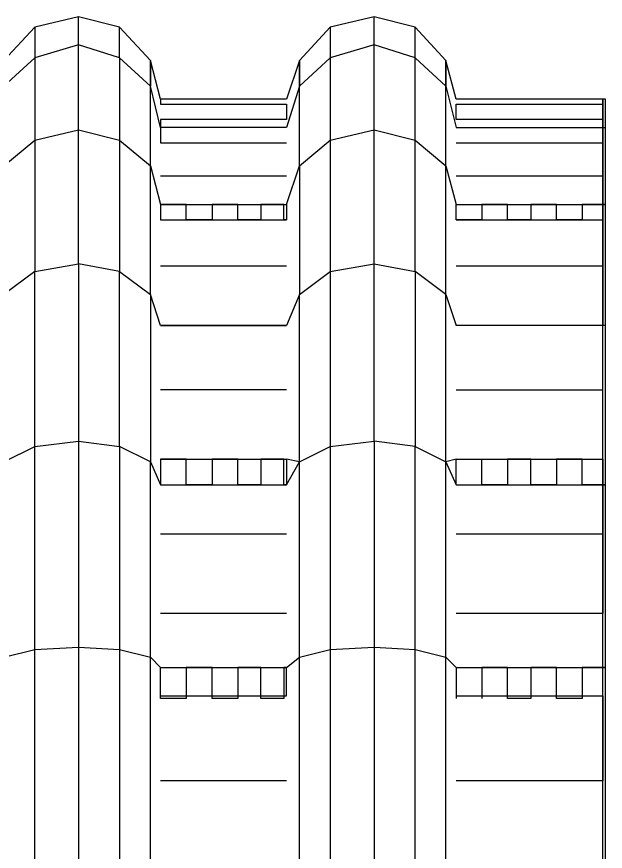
# Model space of a CAD drawing. Extents: x 636183 to 639890, y 299162 to 300538.
# Drawn here: x 636853.81 to 636861.82, y 299630.27 to 299641.62 of the extents above; entities that cross this region are included whole.
import ezdxf

# ---------------------------------------------------------------- set-up
doc = ezdxf.new("R2010")
doc.units = 0
doc.layers.add('Default', color=7, linetype='Continuous')

msp = doc.modelspace()

# ---------------------------------------------------------------- linework, layer by layer
at = {"layer": 'Default'}
for p, q in [((636854.653, 299641.621), (636854.059, 299641.481)), ((636854.653, 299641.237), (636854.653, 299641.621)), ((636855.213, 299641.481), (636854.653, 299641.621)), ((636858.676, 299641.621), (636858.081, 299641.481)), ((636858.676, 299641.237), (636858.676, 299641.621)), ((636859.235, 299641.481), (636858.676, 299641.621)), ((636854.059, 299641.481), (636853.639, 299641.027)), ((636854.059, 299641.481), (636854.059, 299641.062)), ((636855.213, 299641.062), (636855.213, 299641.481)), ((636855.633, 299641.027), (636855.213, 299641.481)), ((636858.081, 299641.481), (636857.661, 299641.027)), ((636858.081, 299641.481), (636858.081, 299641.062)), ((636859.235, 299641.062), (636859.235, 299641.481)), ((636859.655, 299641.027), (636859.235, 299641.481)), ((636854.653, 299641.237), (636854.059, 299641.062)), ((636854.653, 299640.082), (636854.653, 299641.237)), ((636855.213, 299641.062), (636854.653, 299641.237)), ((636858.676, 299641.237), (636858.081, 299641.062)), ((636858.676, 299640.082), (636858.676, 299641.237)), ((636859.235, 299641.062), (636858.676, 299641.237)), ((636854.059, 299641.062), (636853.639, 299640.677)), ((636854.059, 299641.062), (636854.059, 299639.942)), ((636855.213, 299641.062), (636855.213, 299639.942)), ((636855.633, 299640.677), (636855.213, 299641.062)), ((636855.633, 299641.027), (636855.633, 299640.677)), ((636855.633, 299640.677), (636855.633, 299641.027)), ((636855.772, 299640.502), (636855.633, 299641.027)), ((636857.661, 299641.027), (636857.486, 299640.502)), ((636858.081, 299641.062), (636857.661, 299640.677)), ((636857.661, 299641.027), (636857.661, 299640.677)), ((636857.661, 299640.677), (636857.661, 299641.027)), ((636858.081, 299641.062), (636858.081, 299639.942)), ((636859.655, 299640.677), (636859.235, 299641.062)), ((636859.235, 299639.942), (636859.235, 299641.062)), ((636859.655, 299641.027), (636859.655, 299640.677)), ((636859.655, 299640.677), (636859.655, 299641.027)), ((636859.795, 299640.502), (636859.655, 299641.027)), ((636855.633, 299639.593), (636855.633, 299640.677)), ((636855.772, 299640.117), (636855.633, 299640.677)), ((636857.661, 299640.677), (636857.486, 299640.117)), ((636857.661, 299639.593), (636857.661, 299640.677)), ((636859.655, 299640.677), (636859.795, 299640.117)), ((636859.655, 299639.593), (636859.655, 299640.677)), ((636855.772, 299640.502), (636855.772, 299640.432)), ((636856.122, 299640.502), (636855.772, 299640.502)), ((636857.486, 299640.502), (636855.772, 299640.502)), ((636855.772, 299640.432), (636857.486, 299640.432)), ((636856.472, 299640.502), (636856.122, 299640.502)), ((636856.822, 299640.502), (636856.472, 299640.502)), ((636857.137, 299640.502), (636856.822, 299640.502)), ((636857.451, 299640.502), (636857.137, 299640.502)), ((636857.486, 299640.502), (636857.451, 299640.502)), ((636857.486, 299640.432), (636857.486, 299640.222)), ((636860.145, 299640.502), (636859.795, 299640.502)), ((636861.789, 299640.502), (636859.795, 299640.502)), ((636859.795, 299640.432), (636861.789, 299640.432)), ((636859.795, 299640.222), (636859.795, 299640.432)), ((636860.494, 299640.502), (636860.145, 299640.502)), ((636860.809, 299640.502), (636860.494, 299640.502)), ((636861.159, 299640.502), (636860.809, 299640.502)), ((636861.509, 299640.502), (636861.159, 299640.502)), ((636861.824, 299640.502), (636861.509, 299640.502)), ((636861.789, 299640.432), (636861.789, 299640.502)), ((636861.789, 299640.502), (636861.789, 299640.432)), ((636861.789, 299640.432), (636861.789, 299640.502)), ((636861.789, 299640.432), (636861.789, 299640.222)), ((636861.789, 299640.222), (636861.789, 299640.432)), ((636861.824, 299640.117), (636861.824, 299640.502)), ((636855.772, 299640.222), (636855.772, 299639.907)), ((636857.486, 299640.222), (636855.772, 299640.222)), ((636861.789, 299640.222), (636859.795, 299640.222)), ((636861.789, 299639.907), (636861.789, 299640.222)), ((636861.789, 299640.222), (636861.789, 299639.907)), ((636861.789, 299639.907), (636861.789, 299640.222)), ((636854.059, 299639.942), (636854.653, 299640.082)), ((636854.653, 299638.263), (636854.653, 299640.082)), ((636854.653, 299640.082), (636855.213, 299639.942)), ((636856.122, 299640.117), (636855.772, 299640.117)), ((636856.472, 299640.117), (636856.122, 299640.117)), ((636856.822, 299640.117), (636856.472, 299640.117)), ((636857.137, 299640.117), (636856.822, 299640.117)), ((636857.451, 299640.117), (636857.137, 299640.117)), ((636857.486, 299640.117), (636857.451, 299640.117)), ((636858.081, 299639.942), (636858.676, 299640.082)), ((636858.676, 299638.263), (636858.676, 299640.082)), ((636858.676, 299640.082), (636859.235, 299639.942)), ((636859.795, 299640.117), (636860.145, 299640.117)), ((636860.145, 299640.117), (636860.494, 299640.117)), ((636860.494, 299640.117), (636860.809, 299640.117)), ((636860.809, 299640.117), (636861.159, 299640.117)), ((636861.159, 299640.117), (636861.509, 299640.117)), ((636861.509, 299640.117), (636861.824, 299640.117)), ((636861.824, 299639.068), (636861.824, 299640.117)), ((636853.639, 299639.593), (636854.059, 299639.942)), ((636854.059, 299639.942), (636854.059, 299638.158)), ((636855.213, 299639.942), (636855.213, 299638.158)), ((636855.213, 299639.942), (636855.633, 299639.593)), ((636855.772, 299639.907), (636857.486, 299639.907)), ((636857.661, 299639.593), (636858.081, 299639.942)), ((636858.081, 299639.942), (636858.081, 299638.158)), ((636859.235, 299639.942), (636859.655, 299639.593)), ((636859.235, 299638.158), (636859.235, 299639.942)), ((636859.795, 299639.907), (636861.789, 299639.907)), ((636861.789, 299639.907), (636861.789, 299639.453)), ((636861.789, 299639.453), (636861.789, 299639.907)), ((636855.633, 299637.844), (636855.633, 299639.593)), ((636855.633, 299639.593), (636855.772, 299639.068)), ((636857.486, 299639.068), (636857.661, 299639.593)), ((636857.661, 299639.593), (636857.661, 299637.844)), ((636859.655, 299639.593), (636859.795, 299639.068)), ((636859.655, 299637.844), (636859.655, 299639.593)), ((636857.486, 299639.453), (636855.772, 299639.453)), ((636861.789, 299639.453), (636859.795, 299639.453)), ((636861.789, 299639.453), (636861.789, 299638.858)), ((636861.789, 299638.858), (636861.789, 299639.453)), ((636855.772, 299639.068), (636855.772, 299638.858)), ((636856.122, 299639.068), (636855.772, 299639.068)), ((636855.772, 299639.068), (636856.122, 299639.068)), ((636856.122, 299638.858), (636856.122, 299639.068)), ((636856.122, 299639.068), (636856.472, 299639.068)), ((636856.472, 299639.068), (636856.472, 299638.858)), ((636856.822, 299639.068), (636856.472, 299639.068)), ((636856.472, 299639.068), (636856.822, 299639.068)), ((636856.822, 299638.858), (636856.822, 299639.068)), ((636856.822, 299639.068), (636857.137, 299639.068)), ((636857.137, 299639.068), (636857.137, 299638.858)), ((636857.451, 299639.068), (636857.137, 299639.068)), ((636857.137, 299639.068), (636857.451, 299639.068)), ((636857.451, 299638.858), (636857.451, 299639.068)), ((636857.451, 299639.068), (636857.486, 299639.068)), ((636857.486, 299639.068), (636857.486, 299638.858)), ((636859.795, 299638.858), (636859.795, 299639.068)), ((636859.795, 299639.068), (636860.145, 299639.068)), ((636860.145, 299639.068), (636860.145, 299638.858)), ((636860.494, 299639.068), (636860.145, 299639.068)), ((636860.145, 299639.068), (636860.494, 299639.068)), ((636860.494, 299638.858), (636860.494, 299639.068)), ((636860.494, 299639.068), (636860.809, 299639.068)), ((636860.809, 299639.068), (636860.809, 299638.858)), ((636861.159, 299639.068), (636860.809, 299639.068)), ((636860.809, 299639.068), (636861.159, 299639.068)), ((636861.159, 299638.858), (636861.159, 299639.068)), ((636861.159, 299639.068), (636861.509, 299639.068)), ((636861.509, 299639.068), (636861.509, 299638.858)), ((636861.824, 299639.068), (636861.509, 299639.068)), ((636861.509, 299639.068), (636861.824, 299639.068)), ((636861.824, 299637.424), (636861.824, 299639.068)), ((636855.772, 299638.858), (636857.486, 299638.858)), ((636856.472, 299638.858), (636856.122, 299638.858)), ((636857.137, 299638.858), (636856.822, 299638.858)), ((636857.486, 299638.858), (636857.451, 299638.858)), ((636860.145, 299638.858), (636859.795, 299638.858)), ((636859.795, 299638.858), (636861.789, 299638.858)), ((636860.809, 299638.858), (636860.494, 299638.858)), ((636861.509, 299638.858), (636861.159, 299638.858)), ((636861.789, 299638.858), (636861.789, 299638.228)), ((636861.789, 299638.228), (636861.789, 299638.858)), ((636854.059, 299638.158), (636854.653, 299638.263)), ((636854.653, 299638.263), (636854.653, 299635.85)), ((636855.213, 299638.158), (636854.653, 299638.263)), ((636858.081, 299638.158), (636858.676, 299638.263)), ((636858.676, 299635.85), (636858.676, 299638.263)), ((636858.676, 299638.263), (636859.235, 299638.158)), ((636854.059, 299638.158), (636853.639, 299637.844)), ((636854.059, 299635.78), (636854.059, 299638.158)), ((636855.213, 299635.78), (636855.213, 299638.158)), ((636855.213, 299638.158), (636855.633, 299637.844)), ((636857.486, 299638.228), (636855.772, 299638.228)), ((636857.661, 299637.844), (636858.081, 299638.158)), ((636858.081, 299638.158), (636858.081, 299635.78)), ((636859.235, 299638.158), (636859.235, 299635.78)), ((636859.655, 299637.844), (636859.235, 299638.158)), ((636861.789, 299638.228), (636859.795, 299638.228)), ((636861.789, 299638.228), (636861.789, 299637.424)), ((636861.789, 299637.424), (636861.789, 299638.228)), ((636855.633, 299637.844), (636855.633, 299635.57)), ((636855.772, 299637.424), (636855.633, 299637.844)), ((636857.661, 299637.844), (636857.486, 299637.424)), ((636857.661, 299635.57), (636857.661, 299637.844)), ((636859.655, 299637.844), (636859.795, 299637.424)), ((636859.655, 299635.57), (636859.655, 299637.844)), ((636856.122, 299637.424), (636855.772, 299637.424)), ((636855.772, 299637.424), (636857.486, 299637.424)), ((636856.472, 299637.424), (636856.122, 299637.424)), ((636856.822, 299637.424), (636856.472, 299637.424)), ((636857.137, 299637.424), (636856.822, 299637.424)), ((636857.451, 299637.424), (636857.137, 299637.424)), ((636857.486, 299637.424), (636857.451, 299637.424)), ((636860.145, 299637.424), (636859.795, 299637.424)), ((636861.789, 299637.424), (636859.795, 299637.424)), ((636860.494, 299637.424), (636860.145, 299637.424)), ((636860.809, 299637.424), (636860.494, 299637.424)), ((636861.159, 299637.424), (636860.809, 299637.424)), ((636861.509, 299637.424), (636861.159, 299637.424)), ((636861.824, 299637.424), (636861.509, 299637.424)), ((636861.789, 299636.55), (636861.789, 299637.424)), ((636861.789, 299636.55), (636861.789, 299637.424)), ((636861.824, 299635.255), (636861.824, 299637.424)), ((636857.486, 299636.55), (636855.772, 299636.55)), ((636859.795, 299636.55), (636861.789, 299636.55)), ((636861.789, 299635.605), (636861.789, 299636.55)), ((636861.789, 299635.605), (636861.789, 299636.55)), ((636853.639, 299635.57), (636854.059, 299635.78)), ((636854.059, 299635.78), (636854.653, 299635.85)), ((636854.059, 299633.017), (636854.059, 299635.78)), ((636854.653, 299635.85), (636854.653, 299633.052)), ((636854.653, 299635.85), (636855.213, 299635.78)), ((636855.213, 299635.78), (636855.213, 299633.017)), ((636855.633, 299635.57), (636855.213, 299635.78)), ((636857.661, 299635.57), (636858.081, 299635.78)), ((636858.081, 299635.78), (636858.676, 299635.85)), ((636858.081, 299635.78), (636858.081, 299633.017)), ((636858.676, 299635.85), (636858.676, 299633.052)), ((636859.235, 299635.78), (636858.676, 299635.85)), ((636859.235, 299633.017), (636859.235, 299635.78)), ((636859.235, 299635.78), (636859.655, 299635.57)), ((636855.633, 299632.912), (636855.633, 299635.57)), ((636855.633, 299635.57), (636855.772, 299635.255)), ((636855.772, 299635.605), (636855.772, 299635.255)), ((636856.122, 299635.605), (636855.772, 299635.605)), ((636855.772, 299635.605), (636857.486, 299635.605)), ((636856.122, 299635.255), (636856.122, 299635.605)), ((636856.472, 299635.605), (636856.472, 299635.255)), ((636856.822, 299635.605), (636856.472, 299635.605)), ((636856.822, 299635.255), (636856.822, 299635.605)), ((636857.137, 299635.605), (636857.137, 299635.255)), ((636857.451, 299635.605), (636857.137, 299635.605)), ((636857.451, 299635.255), (636857.451, 299635.605)), ((636857.486, 299635.605), (636857.486, 299635.255)), ((636857.661, 299635.57), (636857.486, 299635.605)), ((636857.486, 299635.255), (636857.661, 299635.57)), ((636857.661, 299632.912), (636857.661, 299635.57)), ((636859.795, 299635.605), (636859.655, 299635.57)), ((636859.655, 299635.57), (636859.795, 299635.255)), ((636859.655, 299632.912), (636859.655, 299635.57)), ((636859.795, 299635.255), (636859.795, 299635.605)), ((636859.795, 299635.605), (636861.789, 299635.605)), ((636860.145, 299635.255), (636860.145, 299635.605)), ((636860.494, 299635.605), (636860.494, 299635.255)), ((636860.809, 299635.605), (636860.494, 299635.605)), ((636860.809, 299635.255), (636860.809, 299635.605)), ((636861.159, 299635.605), (636861.159, 299635.255)), ((636861.509, 299635.605), (636861.159, 299635.605)), ((636861.509, 299635.255), (636861.509, 299635.605)), ((636861.789, 299635.605), (636861.789, 299634.591)), ((636861.789, 299634.591), (636861.789, 299635.605)), ((636855.772, 299635.255), (636856.122, 299635.255)), ((636856.472, 299635.255), (636856.122, 299635.255)), ((636856.122, 299635.255), (636856.472, 299635.255)), ((636856.472, 299635.255), (636856.822, 299635.255)), ((636857.137, 299635.255), (636856.822, 299635.255)), ((636856.822, 299635.255), (636857.137, 299635.255)), ((636857.137, 299635.255), (636857.451, 299635.255)), ((636857.486, 299635.255), (636857.451, 299635.255)), ((636857.451, 299635.255), (636857.486, 299635.255)), ((636859.795, 299635.255), (636860.145, 299635.255)), ((636860.494, 299635.255), (636860.145, 299635.255)), ((636860.145, 299635.255), (636860.494, 299635.255)), ((636860.494, 299635.255), (636860.809, 299635.255)), ((636861.159, 299635.255), (636860.809, 299635.255)), ((636860.809, 299635.255), (636861.159, 299635.255)), ((636861.159, 299635.255), (636861.509, 299635.255)), ((636861.824, 299635.255), (636861.509, 299635.255)), ((636861.509, 299635.255), (636861.824, 299635.255)), ((636861.824, 299632.772), (636861.824, 299635.255)), ((636855.772, 299634.591), (636857.486, 299634.591)), ((636859.795, 299634.591), (636861.789, 299634.591)), ((636861.789, 299634.591), (636861.789, 299633.507)), ((636861.789, 299633.507), (636861.789, 299634.591)), ((636857.486, 299633.507), (636855.772, 299633.507)), ((636861.789, 299633.507), (636859.795, 299633.507)), ((636861.789, 299632.387), (636861.789, 299633.507)), ((636861.789, 299632.387), (636861.789, 299633.507)), ((636854.059, 299633.017), (636854.653, 299633.052)), ((636854.653, 299633.052), (636855.213, 299633.017)), ((636854.653, 299633.052), (636854.653, 299630.044)), ((636858.081, 299633.017), (636858.676, 299633.052)), ((636858.676, 299633.052), (636859.235, 299633.017)), ((636858.676, 299633.052), (636858.676, 299630.044)), ((636853.639, 299632.912), (636854.059, 299633.017)), ((636854.059, 299630.044), (636854.059, 299633.017)), ((636855.213, 299633.017), (636855.633, 299632.912)), ((636855.213, 299633.017), (636855.213, 299630.044)), ((636857.661, 299632.912), (636858.081, 299633.017)), ((636858.081, 299633.017), (636858.081, 299630.044)), ((636859.235, 299633.017), (636859.655, 299632.912)), ((636859.235, 299630.044), (636859.235, 299633.017)), ((636855.772, 299632.772), (636855.633, 299632.912)), ((636855.633, 299632.912), (636855.772, 299632.772)), ((636855.633, 299630.044), (636855.633, 299632.912)), ((636857.486, 299632.772), (636857.661, 299632.912)), ((636857.661, 299630.044), (636857.661, 299632.912)), ((636859.655, 299632.912), (636859.795, 299632.772)), ((636859.655, 299632.912), (636859.795, 299632.772)), ((636859.655, 299630.044), (636859.655, 299632.912)), ((636855.772, 299632.352), (636855.772, 299632.772)), ((636855.772, 299632.772), (636856.122, 299632.772)), ((636856.122, 299632.772), (636856.122, 299632.352)), ((636856.472, 299632.772), (636856.122, 299632.772)), ((636856.122, 299632.772), (636856.472, 299632.772)), ((636856.472, 299632.352), (636856.472, 299632.772)), ((636856.472, 299632.772), (636856.822, 299632.772)), ((636856.822, 299632.772), (636856.822, 299632.352)), ((636857.137, 299632.772), (636856.822, 299632.772)), ((636856.822, 299632.772), (636857.137, 299632.772)), ((636857.137, 299632.352), (636857.137, 299632.772)), ((636857.137, 299632.772), (636857.451, 299632.772)), ((636857.451, 299632.772), (636857.451, 299632.352)), ((636857.486, 299632.772), (636857.451, 299632.772)), ((636857.451, 299632.772), (636857.486, 299632.772)), ((636857.486, 299632.387), (636857.486, 299632.772)), ((636859.795, 299632.772), (636860.145, 299632.772)), ((636859.795, 299632.772), (636859.795, 299632.352)), ((636860.145, 299632.772), (636860.145, 299632.352)), ((636860.494, 299632.772), (636860.145, 299632.772)), ((636860.145, 299632.772), (636860.494, 299632.772)), ((636860.494, 299632.352), (636860.494, 299632.772)), ((636860.494, 299632.772), (636860.809, 299632.772)), ((636860.809, 299632.772), (636860.809, 299632.352)), ((636861.159, 299632.772), (636860.809, 299632.772)), ((636860.809, 299632.772), (636861.159, 299632.772)), ((636861.159, 299632.352), (636861.159, 299632.772)), ((636861.159, 299632.772), (636861.509, 299632.772)), ((636861.509, 299632.772), (636861.509, 299632.352)), ((636861.824, 299632.772), (636861.509, 299632.772)), ((636861.509, 299632.772), (636861.824, 299632.772)), ((636861.824, 299630.044), (636861.824, 299632.772)), ((636855.772, 299632.387), (636857.486, 299632.387)), ((636859.795, 299632.387), (636861.789, 299632.387)), ((636861.789, 299632.387), (636861.789, 299631.233)), ((636861.789, 299631.233), (636861.789, 299632.387)), ((636856.122, 299632.352), (636855.772, 299632.352)), ((636856.822, 299632.352), (636856.472, 299632.352)), ((636857.451, 299632.352), (636857.137, 299632.352)), ((636860.809, 299632.352), (636860.494, 299632.352)), ((636861.509, 299632.352), (636861.159, 299632.352)), ((636857.486, 299631.233), (636855.772, 299631.233)), ((636861.789, 299631.233), (636859.795, 299631.233)), ((636861.789, 299630.044), (636861.789, 299631.233)), ((636861.789, 299630.044), (636861.789, 299631.233))]:
    msp.add_line(p, q, dxfattribs=at)

doc.saveas('drawing.dxf')
